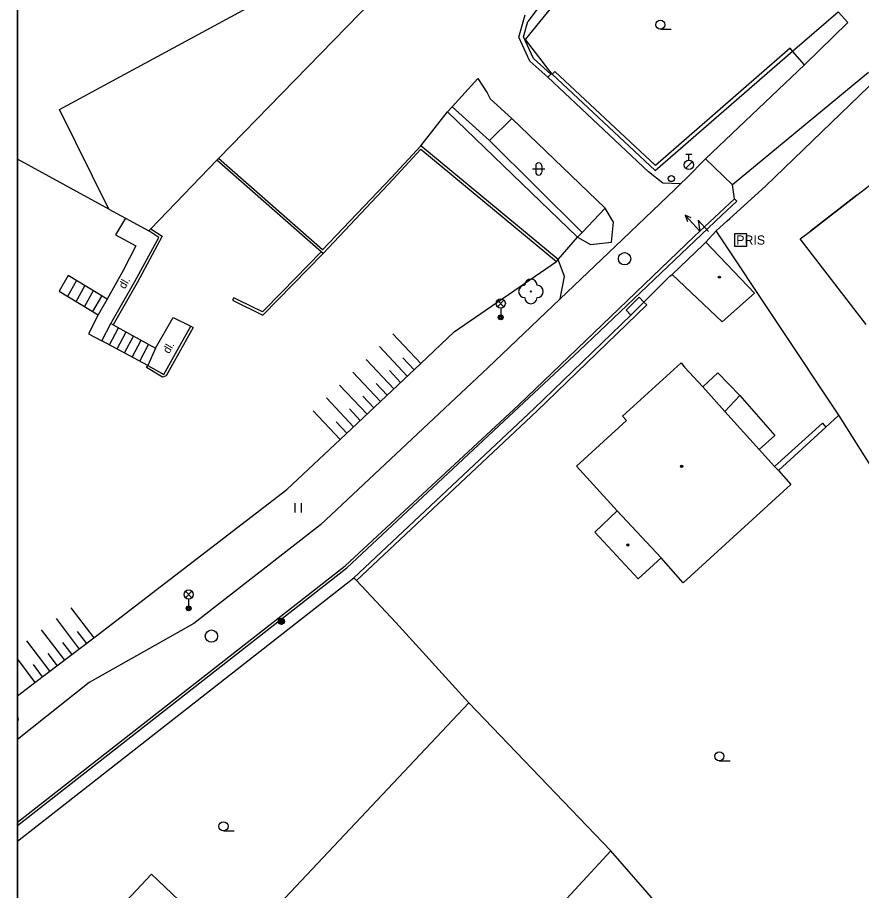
# Model space of a CAD drawing. Extents: x -598233 to -596890, y -1157848 to -1156431.
# Drawn here: x -598232.9 to -598164.3, y -1156985.2 to -1156914.3 of the extents above; entities that cross this region are included whole.
import ezdxf

# ---------------------------------------------------------------- set-up
doc = ezdxf.new("R2010")
doc.units = 0
for name, color, linetype in [('Level 10', 7, 'Continuous'), ('Level 11', 7, 'Continuous'), ('Level 14', 7, 'Continuous'), ('Level 15', 7, 'Continuous'), ('Level 22', 7, 'Continuous'), ('Level 25', 7, 'Continuous'), ('Level 26', 7, 'Continuous'), ('Level 27', 7, 'Continuous'), ('Level 28', 7, 'Continuous'), ('Level 31', 7, 'Continuous'), ('Level 33', 7, 'Continuous'), ('Level 36', 7, 'Continuous'), ('Level 39', 7, 'Continuous'), ('Level 40', 7, 'Continuous'), ('Level 41', 7, 'Continuous'), ('Level 5', 7, 'Continuous'), ('Level 6', 7, 'Continuous'), ('Level 7', 7, 'Continuous'), ('Level 8', 7, 'Continuous'), ('Vrstva 25', 7, 'Continuous'), ('Vrstva 60', 7, 'Continuous'), ('zajmove_uzemi', 7, 'Continuous')]:
    doc.layers.add(name, color=color, linetype=linetype)

msp = doc.modelspace()

# ---------------------------------------------------------------- linework, layer by layer
at = {"layer": 'Level 10'}
for points in [[(-598192.14, -1156915.9), (-598191.64, -1156914.08)], [(-598191.25, -1156917.84), (-598192.14, -1156915.9)], [(-598189.79, -1156919.15), (-598191.25, -1156917.84)], [(-598197.57, -1156921.56), (-598195.49, -1156919.25)], [(-598195.49, -1156919.25), (-598194.71, -1156920.4099)], [(-598181.62, -1156926.82), (-598189.79, -1156919.15)], [(-598194.71, -1156920.4099), (-598194.48, -1156920.9)], [(-598194.48, -1156920.9), (-598192.71, -1156922.49)], [(-598197.94, -1156921.9699), (-598197.57, -1156921.56)], [(-598187.39, -1156932.15), (-598197.94, -1156921.9699)], [(-598192.71, -1156922.49), (-598185.13, -1156929.79)], [(-598202.49, -1156927.28), (-598200.12, -1156924.71)], [(-598188.96, -1156933.96), (-598200.12, -1156924.71)], [(-598208.09, -1156933.17), (-598216.56, -1156925.75)], [(-598179, -1156927.82), (-598178.52, -1156927.34), (-598176.9699, -1156925.77)], [(-598174.79, -1156927.89), (-598176.9699, -1156925.77)], [(-598180.45, -1156927.75), (-598181.62, -1156926.82)], [(-598202.49, -1156927.28), (-598208.09, -1156933.17)], [(-598179, -1156927.82), (-598180.45, -1156927.75)], [(-598174.62, -1156929.03), (-598174.79, -1156927.89)], [(-598232.8901, -1156979.668), (-598206.27, -1156958.84), (-598192.18, -1156945.79), (-598177.88, -1156932.06), (-598175.84, -1156930.16), (-598174.62, -1156929.03)], [(-598184.46, -1156930.9099), (-598185.13, -1156929.79)], [(-598184.61, -1156932.55), (-598184.46, -1156930.9099)], [(-598187.39, -1156932.15), (-598186.32, -1156932.73)], [(-598186.32, -1156932.73), (-598184.61, -1156932.55)], [(-598188.45, -1156935.34), (-598188.96, -1156933.96)], [(-598188.79, -1156937.15), (-598188.45, -1156935.34)], [(-598208.27, -1156955.52), (-598194.6599, -1156942.75), (-598188.79, -1156937.15)], [(-598208.27, -1156955.52), (-598218.57, -1156963.51), (-598222.17, -1156965.55)], [(-598222.17, -1156965.55), (-598227.05, -1156968.32), (-598232.8901, -1156972.9402)]]:
    msp.add_lwpolyline(points, dxfattribs=at)
at = {"layer": 'Level 11'}
for points in [[(-598157.56, -1156878.4099), (-598159.57, -1156874.68), (-598160.25, -1156873.4099), (-598191.43, -1156914.63)], [(-598166.19, -1156913.84), (-598165.42, -1156914.71)], [(-598191.77, -1156915.87), (-598191.43, -1156914.63)], [(-598168.94, -1156918.15), (-598165.42, -1156914.71)], [(-598190.96, -1156917.63), (-598191.77, -1156915.87)], [(-598189.56, -1156918.89), (-598190.96, -1156917.63)], [(-598168.94, -1156918.15), (-598169.9, -1156917.03)], [(-598176.9699, -1156925.77), (-598168.94, -1156918.15)], [(-598189.79, -1156919.15), (-598189.56, -1156918.89)], [(-598189.43, -1156918.9), (-598189.56, -1156918.89)], [(-598163.74, -1156918.75), (-598174.79, -1156927.89)], [(-598194.53, -1156924.3), (-598197.57, -1156921.56)], [(-598200.12, -1156924.71), (-598197.94, -1156921.97)], [(-598192.71, -1156922.49), (-598194.53, -1156924.3)], [(-598187.01, -1156931.75), (-598194.53, -1156924.3)], [(-598202.35, -1156927.43), (-598200.11, -1156925)], [(-598200.11, -1156925), (-598189.09, -1156934.12)], [(-598208.2199, -1156933.32), (-598216.7, -1156925.89)], [(-598202.35, -1156927.43), (-598208.06, -1156933.4699)], [(-598188.79, -1156937.15), (-598184.29, -1156932.86), (-598179.46, -1156928.26), (-598179, -1156927.82)], [(-598232.8901, -1156979.9254), (-598206.13, -1156958.99), (-598187.2199, -1156941.35), (-598175.65, -1156930.36), (-598174.44, -1156929.2199), (-598174.62, -1156929.03)], [(-598185.13, -1156929.79), (-598187.01, -1156931.75)], [(-598224.12, -1156930.59), (-598224.93, -1156931.96), (-598223.26, -1156932.85), (-598224.3, -1156934.84), (-598225.61, -1156937.18)], [(-598221.4, -1156932.1599), (-598222.2199, -1156931.63)], [(-598222.06, -1156931.4699), (-598221.12, -1156932.07)], [(-598187.01, -1156931.75), (-598187.39, -1156932.15)], [(-598166.14, -1156946.6), (-598176.12, -1156931.63)], [(-598223.36, -1156935.75), (-598221.4, -1156932.1599)], [(-598221.12, -1156932.07), (-598223.17, -1156935.85)], [(-598188.96, -1156933.96), (-598187.39, -1156932.15)], [(-598208.2199, -1156933.32), (-598211.4099, -1156936.6), (-598212.93, -1156938.1599), (-598212.98, -1156938.21), (-598214.94, -1156937.26), (-598215.32, -1156937.07), (-598215.42, -1156937.26), (-598212.94, -1156938.4699), (-598208.06, -1156933.4699)], [(-598208.06, -1156933.4699), (-598208.2199, -1156933.32)], [(-598189.09, -1156934.12), (-598188.96, -1156933.96)], [(-598225.61, -1156937.18), (-598228.78, -1156935.25), (-598229.49, -1156936.53), (-598226.32, -1156938.46)], [(-598228.09, -1156935.67), (-598228.81, -1156936.95)], [(-598228.12, -1156937.37), (-598227.4099, -1156936.09)], [(-598225.29, -1156939.1599), (-598223.36, -1156935.75)], [(-598223.17, -1156935.85), (-598225.11, -1156939.26)], [(-598226.73, -1156936.5), (-598227.44, -1156937.78)], [(-598226.76, -1156938.19), (-598226.04, -1156936.92)], [(-598225.61, -1156937.18), (-598226.32, -1156938.46)], [(-598181.98, -1156937.43), (-598182.37, -1156937.02), (-598183.44, -1156938.07), (-598183.05, -1156938.4699)], [(-598226.32, -1156938.46), (-598227.12, -1156939.99), (-598226.03, -1156940.55)], [(-598221.6599, -1156941.17), (-598220.25, -1156938.6599), (-598218.8, -1156939.37)], [(-598226.03, -1156940.55), (-598225.29, -1156939.1599)], [(-598225.4099, -1156940.88), (-598224.68, -1156939.5)], [(-598225.11, -1156939.26), (-598225.29, -1156939.1599)], [(-598225.11, -1156939.26), (-598221.6599, -1156941.17)], [(-598218.8, -1156939.37), (-598218.62, -1156939.4699), (-598220.81, -1156943.4), (-598221.11, -1156943.5), (-598222.4, -1156942.74), (-598222.29, -1156942.56)], [(-598222.29, -1156942.56), (-598221, -1156943.3), (-598219.9099, -1156941.35), (-598218.8, -1156939.37)], [(-598224.8, -1156941.21), (-598224.06, -1156939.84)], [(-598224.18, -1156941.54), (-598223.45, -1156940.18)], [(-598222.29, -1156942.56), (-598226.03, -1156940.55)], [(-598223.56, -1156941.88), (-598222.84, -1156940.52)], [(-598222.95, -1156942.21), (-598222.23, -1156940.86)], [(-598221.6599, -1156941.17), (-598222.29, -1156942.56)], [(-598174.18, -1156945), (-598175.99, -1156943.1599), (-598177.21, -1156944.29)], [(-598175.4099, -1156946.31), (-598174.18, -1156945)], [(-598174.18, -1156945), (-598171.35, -1156948.25), (-598172.62, -1156949.4)], [(-598166.14, -1156946.6), (-598167.19, -1156947.57)], [(-598150.11, -1156971.99), (-598166.14, -1156946.6)], [(-598171.36, -1156950.76), (-598167.48, -1156947.24), (-598167.19, -1156947.57)], [(-598167.19, -1156947.57), (-598171.04, -1156951.09)], [(-598196.2199, -1156969.9699), (-598214.6599, -1156989.54)], [(-598196.2199, -1156969.9699), (-598184.68, -1156981.99)], [(-598184.68, -1156981.99), (-598204.21, -1157003.13)], [(-598173.05, -1156995.3), (-598184.68, -1156981.99)]]:
    msp.add_lwpolyline(points, dxfattribs=at)
at = {"layer": 'Level 14'}
msp.add_lwpolyline([(-598232.8901, -1156969.3861), (-598231.4699, -1156968.31), (-598226.68, -1156964.69), (-598210.99, -1156952.65), (-598206.67, -1156948.58), (-598200.12, -1156942.4), (-598197.4099, -1156939.84), (-598189.09, -1156934.12)], dxfattribs=at)
at = {"layer": 'Level 15'}
msp.add_line((-598232.8901, -1156966.4291), (-598231.4699, -1156968.31), dxfattribs=at)
for points in [[(-598202.4, -1156939.98), (-598200.12, -1156942.4)], [(-598203.48, -1156941.02), (-598201.21, -1156943.43)], [(-598204.56, -1156942.07), (-598202.3, -1156944.46)], [(-598201.57, -1156941.95), (-598200.6599, -1156942.9099)], [(-598205.63, -1156943.11), (-598203.39, -1156945.49)], [(-598202.6599, -1156942.98), (-598201.76, -1156943.94)], [(-598206.71, -1156944.1599), (-598204.48, -1156946.52)], [(-598203.75, -1156944.02), (-598202.85, -1156944.9699)], [(-598207.79, -1156945.2), (-598205.57, -1156947.55)], [(-598204.83, -1156945.06), (-598203.94, -1156946)], [(-598208.86, -1156946.25), (-598206.67, -1156948.58)], [(-598205.92, -1156946.09), (-598205.03, -1156947.03)], [(-598207, -1156947.13), (-598206.12, -1156948.06)], [(-598228.54, -1156962.24), (-598226.68, -1156964.69)], [(-598229.74, -1156963.13), (-598227.88, -1156965.6)], [(-598230.95, -1156964.03), (-598229.07, -1156966.5)], [(-598228.03, -1156964.1599), (-598227.28, -1156965.14)], [(-598232.15, -1156964.92), (-598230.27, -1156967.4099)], [(-598229.2199, -1156965.06), (-598228.48, -1156966.05)], [(-598230.42, -1156965.96), (-598229.67, -1156966.95)], [(-598231.62, -1156966.86), (-598230.87, -1156967.86)]]:
    msp.add_lwpolyline(points, dxfattribs=at)
at = {"layer": 'Level 22'}
msp.add_circle((-598191.17, -1156936.55), 0.05, dxfattribs=at)
for centre, start, end in [((-598191.67, -1156936.55), 90, 270), ((-598191.17, -1156936.05), 0, 180), ((-598190.67, -1156936.55), 270, 90), ((-598191.17, -1156937.05), 180, 0)]:
    msp.add_arc(centre, 0.5, start, end, dxfattribs=at)
at = {"layer": 'Level 25'}
for radius in [0.25, 0.2, 0.15, 0.1, 0.05]:
    msp.add_circle((-598211.44, -1156963.35), radius, dxfattribs=at)
at = {"layer": 'Level 26'}
msp.add_lwpolyline([(-598174.63, -1156932.87), (-598173.63, -1156932.87), (-598173.63, -1156931.87), (-598174.63, -1156931.87)], close=True, dxfattribs=at)
at = {"layer": 'Level 27'}
for centre in [(-598183.55, -1156933.89), (-598217.13, -1156964.55)]:
    msp.add_circle(centre, 0.5, dxfattribs=at)
at = {"layer": 'Level 28'}
for p, q in [((-598178.58, -1156925.395), (-598178.08, -1156925.395)), ((-598178.33, -1156925.895), (-598178.33, -1156925.395)), ((-598178.588, -1156926.542), (-598178.058, -1156926.012))]:
    msp.add_line(p, q, dxfattribs=at)
msp.add_circle((-598178.33, -1156926.27), 0.375, dxfattribs=at)
at = {"layer": 'Level 31'}
msp.add_circle((-598179.76, -1156927.38), 0.25, dxfattribs=at)
at = {"layer": 'Level 33'}
for p, q in [((-598193.885, -1156937.79), (-598193.355, -1156937.26)), ((-598193.885, -1156937.26), (-598193.355, -1156937.79)), ((-598193.62, -1156937.9), (-598193.62, -1156938.65)), ((-598219.245, -1156961.43), (-598218.715, -1156960.9)), ((-598219.245, -1156960.9), (-598218.715, -1156961.43)), ((-598218.98, -1156961.54), (-598218.98, -1156962.29))]:
    msp.add_line(p, q, dxfattribs=at)
for centre, radius in [((-598193.62, -1156937.525), 0.375), ((-598193.62, -1156938.65), 0.2), ((-598193.62, -1156938.65), 0.1445), ((-598193.62, -1156938.65), 0.0876), ((-598218.98, -1156961.165), 0.375), ((-598218.98, -1156962.29), 0.2), ((-598218.98, -1156962.29), 0.1445), ((-598218.98, -1156962.29), 0.0876)]:
    msp.add_circle(centre, radius, dxfattribs=at)
at = {"layer": 'Level 36'}
for p, q in [((-598180.65, -1156915.255), (-598179.775, -1156915.255)), ((-598191.026, -1156926.596), (-598190.026, -1156926.596)), ((-598190.776, -1156926.346), (-598190.776, -1156926.846)), ((-598190.276, -1156926.346), (-598190.276, -1156926.846)), ((-598210.314, -1156954.493), (-598210.314, -1156953.743)), ((-598209.814, -1156954.493), (-598209.814, -1156953.743)), ((-598175.86, -1156974.685), (-598174.985, -1156974.685)), ((-598216.15, -1156980.375), (-598215.275, -1156980.375))]:
    msp.add_line(p, q, dxfattribs=at)
for points in [[(-598176.73, -1156931.67), (-598177.5801, -1156930.7536), (-598177.4366, -1156931.6435), (-598178.6268, -1156930.3605)], [(-598178.1336, -1156930.57), (-598178.6268, -1156930.3605), (-598178.4547, -1156930.8679)]]:
    msp.add_lwpolyline(points, dxfattribs=at)
for centre in [(-598180.6501, -1156914.8799), (-598175.8601, -1156974.3099), (-598216.1501, -1156979.9999)]:
    msp.add_circle(centre, 0.375, dxfattribs=at)
for centre, start, end in [((-598190.5257, -1156926.3463), 0, 180), ((-598190.5257, -1156926.8463), 180, 0)]:
    msp.add_arc(centre, 0.25, start, end, dxfattribs=at)
at = {"layer": 'Level 39'}
for centre, radius in [((-598175.85, -1156935.39), 0.09), ((-598175.85, -1156935.39), 0.0398), ((-598178.92, -1156950.75), 0.09), ((-598178.92, -1156950.75), 0.0398), ((-598183.29, -1156957.15), 0.09), ((-598183.29, -1156957.15), 0.0398)]:
    msp.add_circle(centre, radius, dxfattribs=at)
at = {"layer": 'Level 5'}
msp.add_line((-598225.46, -1156929.86), (-598232.8901, -1156925.7912), dxfattribs=at)
for points in [[(-598197.62, -1156906.31), (-598210.39, -1156919.42)], [(-598229.48, -1156921.77), (-598209.59, -1156910.99)], [(-598210.39, -1156919.42), (-598216.56, -1156925.75)], [(-598225.46, -1156929.86), (-598229.48, -1156921.77)], [(-598216.7, -1156925.89), (-598222.06, -1156931.4699)], [(-598216.56, -1156925.75), (-598216.7, -1156925.89)], [(-598164.67, -1156928.7199), (-598161.51, -1156926.28)], [(-598168.44, -1156931.65), (-598164.67, -1156928.7199)], [(-598225.46, -1156929.86), (-598224.12, -1156930.59)], [(-598224.12, -1156930.59), (-598222.2199, -1156931.63)], [(-598222.06, -1156931.4699), (-598222.2199, -1156931.63)], [(-598169.29, -1156932.28), (-598168.44, -1156931.65)], [(-598177.14, -1156932.74), (-598176.94, -1156932.55)], [(-598176.94, -1156932.55), (-598173.01, -1156936.7)], [(-598163.93, -1156939.23), (-598169.29, -1156932.28)], [(-598179.69, -1156935.17), (-598177.14, -1156932.74)], [(-598175.62, -1156939.02), (-598179.69, -1156935.17)], [(-598173.01, -1156936.7), (-598175.62, -1156939.02)], [(-598183.73, -1156946.69), (-598178.9699, -1156942.36)], [(-598178.9699, -1156942.36), (-598178.68, -1156942.71)], [(-598178.68, -1156942.71), (-598177.21, -1156944.29)], [(-598177.21, -1156944.29), (-598175.4099, -1156946.31)], [(-598183.39, -1156947.03), (-598183.73, -1156946.69)], [(-598175.4099, -1156946.31), (-598172.62, -1156949.4)], [(-598187.46, -1156950.75), (-598183.39, -1156947.03)], [(-598172.62, -1156949.4), (-598171.36, -1156950.76)], [(-598184.17, -1156954.37), (-598187.46, -1156950.75)], [(-598171.36, -1156950.76), (-598171.04, -1156951.09)], [(-598171.04, -1156951.09), (-598170.05, -1156952.2199)], [(-598170.05, -1156952.2199), (-598178.8, -1156960.21)], [(-598185.98, -1156956.09), (-598184.17, -1156954.37)], [(-598180.57, -1156958.18), (-598184.17, -1156954.37)], [(-598182.45, -1156959.89), (-598185.98, -1156956.09)], [(-598180.57, -1156958.18), (-598182.45, -1156959.89)], [(-598178.8, -1156960.21), (-598180.57, -1156958.18)], [(-598224.87, -1156986.94), (-598222.01, -1156983.88)], [(-598222.01, -1156983.88), (-598218.13, -1156987.57)]]:
    msp.add_lwpolyline(points, dxfattribs=at)
at = {"layer": 'Level 6'}
msp.add_lwpolyline([(-598164.67, -1156928.7199), (-598168.44, -1156931.65)], dxfattribs=at)
at = {"layer": 'Level 7'}
msp.add_line((-598232.8901, -1156981.2052), (-598205.56, -1156959.8), dxfattribs=at)
for points in [[(-598191.6, -1156916.09), (-598179.94, -1156901.7199)], [(-598189.43, -1156918.9), (-598191.6, -1156916.09)], [(-598169.9, -1156917.03), (-598170.1, -1156916.8), (-598181.05, -1156926.32), (-598189.23, -1156918.68), (-598189.43, -1156918.9)], [(-598189.43, -1156918.9), (-598181.06, -1156926.7199), (-598169.9, -1156917.03)], [(-598172.11, -1156927.99), (-598162.96, -1156919.18)], [(-598176.12, -1156931.63), (-598175.22, -1156930.81), (-598175, -1156930.61)], [(-598176.94, -1156932.55), (-598176.12, -1156931.63)], [(-598179.88, -1156935.3), (-598179.69, -1156935.17)], [(-598205.35, -1156960.02), (-598190.69, -1156946.28), (-598181.75, -1156937.63), (-598181.98, -1156937.43)], [(-598181.98, -1156937.43), (-598183.05, -1156938.4699)], [(-598183.05, -1156938.4699), (-598190.89, -1156946.06), (-598205.56, -1156959.8)], [(-598205.35, -1156960.02), (-598205.56, -1156959.8)], [(-598196.2199, -1156969.9699), (-598202.14, -1156963.45), (-598205.35, -1156960.02)]]:
    msp.add_lwpolyline(points, dxfattribs=at)
at = {"layer": 'Level 8'}
for points in [[(-598169.9, -1156917.03), (-598166.19, -1156913.84)], [(-598172.11, -1156927.99), (-598175, -1156930.61)], [(-598179.88, -1156935.3), (-598181.98, -1156937.43)]]:
    msp.add_lwpolyline(points, dxfattribs=at)
at = {"layer": 'Vrstva 25'}
for p, q in [((-598232.8901, -1156971.1066), (-598232.8901, -1156971.4734)), ((-598232.8901, -1156971.1066), (-598232.8901, -1156971.4734)), ((-598232.8901, -1156971.1846), (-598232.8901, -1156971.3954)), ((-598232.8901, -1156971.1846), (-598232.8901, -1156971.3954))]:
    msp.add_line(p, q, dxfattribs=at)
for radius, start, end in [(0.25, 312.825703, 47.174297), (0.25, 312.825703, 47.174297), (0.2, 328.180467, 31.819533), (0.2, 328.180467, 31.819533)]:
    msp.add_arc((-598233.06, -1156971.29), radius, start, end, dxfattribs=at)
at = {"layer": 'Vrstva 60'}
msp.add_lwpolyline([(-598232.8901, -1156430.8558), (-598232.8901, -1157835.5817)], dxfattribs=at)
at = {"layer": 'zajmove_uzemi'}
msp.add_lwpolyline([(-598232.8901, -1156430.8558), (-596890.4624, -1156430.8558), (-596890.4624, -1157848.4611), (-598232.8901, -1157848.4611)], close=True, dxfattribs=at)

# ---------------------------------------------------------------- texts
at = {"layer": 'Level 40'}
for p in [(-598224.1599, -1156936.4), (-598220.57, -1156941.65)]:
    msp.add_text('dl.', height=0.65, rotation=60, dxfattribs=at).set_placement(p)
at = {"layer": 'Level 41'}
msp.add_text('PRIS', height=0.75, dxfattribs=at).set_placement((-598174.48, -1156932.75))

doc.saveas('drawing.dxf')
